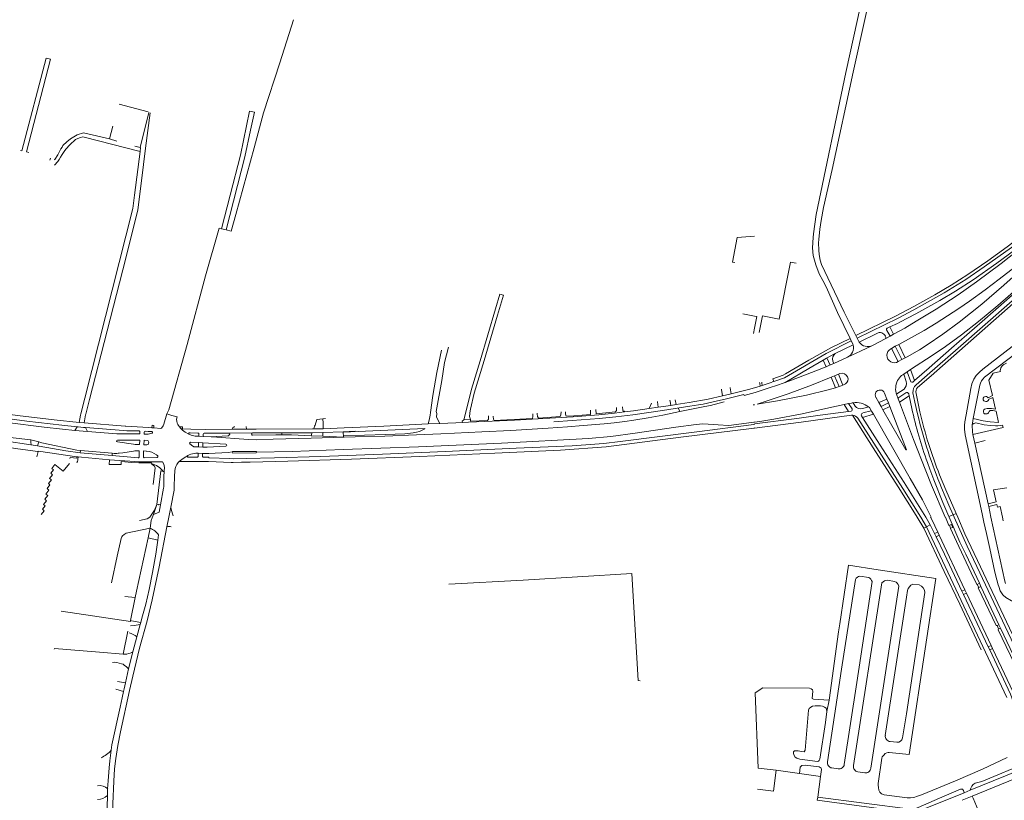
# Model space of a CAD drawing. Extents: x 145000 to 155000, y 457500 to 470000.
# Tile 396 of 548: x 151587 to 152140, y 463341 to 463779. Entities that reach past the tile are written whole.
import ezdxf

# ---------------------------------------------------------------- set-up
doc = ezdxf.new("R2010")
doc.units = 0
doc.header["$LTSCALE"] = 0.2
doc.header["$MEASUREMENT"] = 0
doc.layers.add('kant verharding', color=252, linetype='Continuous', lineweight=0)

msp = doc.modelspace()

# ---------------------------------------------------------------- linework, layer by layer
at = {"layer": 'kant verharding', "lineweight": 0}
for p, q in [((151643.38, 463731.84), (151659.54, 463727.62)), ((151655.03, 463707.54), (151660.01, 463727.17)), ((151658.18, 463707.09), (151660.79, 463726.97)), ((151637.81, 463712.41), (151639.85, 463719.5)), ((151637.81, 463712.41), (151642.08, 463711.16)), ((151652.14, 463708.34), (151655.03, 463707.54)), ((151655.03, 463707.54), (151655.35, 463707.46)), ((151604.36, 463700.36), (151604.71, 463701.59)), ((151703.39, 463661.23), (151700.77, 463661.95)), ((152000, 463657.83), (151990.39, 463656.92)), ((151987.77, 463643.15), (151988.96, 463642.91)), ((152000, 463612.84), (151993.47, 463614.15)), ((152053.73, 463600.31), (152046.55, 463614.97)), ((152050.44, 463615.15), (152056.91, 463601.96)), ((151999.41, 463603.19), (152000, 463606.13)), ((152056.91, 463601.96), (152057.65, 463600.47)), ((152058.8, 463598.29), (152068.73, 463603.11)), ((152076.15, 463601.58), (152074.23, 463605.25)), ((152074.58, 463606.04), (152076.1, 463606.76)), ((152076.1, 463606.76), (152078.09, 463602.64)), ((152076.15, 463601.58), (152078.09, 463602.64)), ((152045.38, 463591.81), (152055.39, 463596.67)), ((152054.4, 463598.93), (152053.73, 463600.31)), ((152055, 463597.71), (152054.4, 463598.93)), ((152057.65, 463600.47), (152058.35, 463599.05)), ((152066.33, 463596.43), (152073.72, 463600.29)), ((152073.72, 463600.29), (152076.15, 463601.58)), ((152080.98, 463596.93), (152079.1, 463595.9)), ((152080.98, 463596.93), (152084.72, 463589.44)), ((152077.01, 463594.77), (152076.51, 463594.49)), ((152079.1, 463595.9), (152077.01, 463594.77)), ((152077.01, 463594.77), (152080.73, 463587.34)), ((152079.1, 463595.9), (152082.77, 463588.43)), ((152038.68, 463588.14), (152040.54, 463589.21)), ((152038.68, 463588.14), (152040.29, 463584.47)), ((152040.29, 463584.47), (152042.23, 463585.31)), ((152042.23, 463585.31), (152044.58, 463586.32)), ((152044.58, 463586.32), (152043.98, 463587.64)), ((152044.58, 463586.32), (152052.18, 463589.8)), ((152080.73, 463587.34), (152082.77, 463588.43)), ((152047.22, 463580.23), (152045.01, 463579.3)), ((152048.02, 463580.56), (152047.22, 463580.23)), ((152047.22, 463580.23), (152049.71, 463574.16)), ((152083.32, 463579.96), (152083.81, 463580.28)), ((152083.81, 463580.28), (152085.75, 463581.57)), ((152085.13, 463576.1), (152083.81, 463580.28)), ((152085.75, 463581.57), (152087.67, 463582.84)), ((152085.75, 463581.57), (152087.8, 463575.96)), ((152087.67, 463582.84), (152089.91, 463576.69)), ((152002.95, 463575.08), (152002.88, 463575.56)), ((152003.21, 463573.62), (152002.95, 463575.08)), ((152003.21, 463573.62), (152004.4, 463574)), ((152004.16, 463575.78), (152004.21, 463575.4)), ((152004.4, 463574), (152004.21, 463575.4)), ((152009.99, 463575.88), (152010.82, 463576.13)), ((152010.33, 463577.56), (152010.82, 463576.13)), ((152011.76, 463573.75), (152017.21, 463575.64)), ((152045.01, 463579.3), (152043.08, 463578.5)), ((152043.08, 463578.5), (152045.5, 463572.62)), ((152045.01, 463579.3), (152047.58, 463573.31)), ((152048.71, 463573.68), (152049.71, 463574.16)), ((152049.71, 463574.16), (152051.05, 463574.8)), ((152080.9, 463577.54), (152082.02, 463578.99)), ((152088.9, 463575.82), (152089.91, 463576.69)), ((151838.08, 463559.63), (151841.18, 463571.86)), ((151981.58, 463571.57), (151981.55, 463571.88)), ((151982.07, 463568.06), (151981.58, 463571.57)), ((151982.07, 463568.06), (151986.92, 463569.23)), ((151986.46, 463572.58), (151986.45, 463572.72)), ((151986.92, 463569.23), (151986.46, 463572.58)), ((152009.41, 463573.02), (152011.76, 463573.75)), ((152045.5, 463572.62), (152047.58, 463573.31)), ((152047.58, 463573.31), (152048.71, 463573.68)), ((152074.39, 463566.31), (152073.08, 463569.69)), ((152079.78, 463569.05), (152079.53, 463569.67)), ((152080.79, 463566.35), (152079.78, 463569.05)), ((152086.64, 463569.23), (152086.89, 463568.04)), ((152092.89, 463559.16), (152090.71, 463569.48)), ((151621.78, 463557.94), (151624, 463566.76)), ((151624.55, 463557.89), (151626.73, 463566.11)), ((151940.82, 463560.97), (151942.17, 463564.07)), ((151945.53, 463564.75), (151945.51, 463564.96)), ((151945.88, 463561.71), (151945.53, 463564.75)), ((151952.63, 463565.16), (151952.53, 463565.74)), ((151952.98, 463562.74), (151952.63, 463565.16)), ((151952.98, 463562.74), (151955.99, 463563.21)), ((151955.58, 463565.78), (151955.57, 463565.87)), ((151955.99, 463563.21), (151955.58, 463565.78)), ((152050.42, 463563.23), (152052.87, 463563.71)), ((152050.42, 463563.23), (152052.82, 463559.35)), ((152052.87, 463563.71), (152054.47, 463564.04)), ((152054.79, 463560.74), (152052.87, 463563.71)), ((152055.36, 463564.19), (152056.48, 463562.32)), ((152068.18, 463567.27), (152069.84, 463564.35)), ((152069.84, 463564.35), (152074.39, 463566.31)), ((152069.84, 463564.35), (152071.15, 463562.06)), ((152075.25, 463564.11), (152071.15, 463562.06)), ((152075.25, 463564.11), (152074.39, 463566.31)), ((152076, 463562.16), (152075.25, 463564.11)), ((152081.44, 463564.6), (152080.79, 463566.35)), ((152086.89, 463568.04), (152081.44, 463564.6)), ((152086.89, 463568.04), (152088.39, 463561.03)), ((151621.61, 463557.27), (151621.78, 463557.94)), ((151624.41, 463557.35), (151624.55, 463557.89)), ((151670.17, 463557.95), (151671.2, 463560.33)), ((151818.05, 463558.82), (151817.91, 463557.3)), ((151821.25, 463559.27), (151821.74, 463558.12)), ((151836.78, 463554.7), (151838.08, 463559.63)), ((151875.58, 463557.66), (151875.57, 463557.95)), ((151878.02, 463558), (151878.03, 463558.32)), ((151940.82, 463560.97), (151945.88, 463561.71)), ((151945.88, 463561.71), (151952.98, 463562.74)), ((151958.1, 463559.33), (151957.35, 463561.03)), ((152054.35, 463559.52), (152052.82, 463559.35)), ((152060.66, 463555.89), (152066.78, 463557.78)), ((152060.86, 463560.91), (152064.11, 463561.91)), ((152065.78, 463559.52), (152066.78, 463557.78)), ((152066.78, 463557.78), (152087.43, 463521.67)), ((152071.15, 463562.06), (152072.14, 463560.32)), ((152072.14, 463560.32), (152076, 463562.16)), ((151620.82, 463553.14), (151621.61, 463557.27)), ((151620.82, 463553.14), (151623.66, 463552.91)), ((151623.66, 463552.91), (151624.41, 463557.35)), ((151623.66, 463552.91), (151646.71, 463551.06)), ((151676.66, 463551.45), (151676.34, 463551.95)), ((151753.28, 463551.61), (151754.37, 463554.87)), ((151757.7, 463555.19), (151754.37, 463554.87)), ((151759.14, 463555.33), (151757.7, 463555.19)), ((151757.8, 463552.68), (151757.7, 463555.19)), ((151757.91, 463549.66), (151757.8, 463552.68)), ((151791.89, 463551.12), (151816.75, 463552.34)), ((151816.75, 463552.34), (151823.29, 463552.66)), ((151840.54, 463554.8), (151836.78, 463554.7)), ((151853.29, 463556.51), (151853.28, 463556.68)), ((151887.34, 463553.56), (151887.31, 463553.55)), ((152055.06, 463557.21), (152054.51, 463557.23)), ((152060.04, 463556.86), (152060.66, 463555.89)), ((151618.48, 463548.69), (151619.69, 463550.75)), ((151618.48, 463548.69), (151625.53, 463548.06)), ((151645.76, 463548.58), (151624.41, 463550.32)), ((151625.53, 463548.06), (151624.41, 463550.32)), ((151645.76, 463548.58), (151647.61, 463548.54)), ((151647.07, 463551.08), (151646.71, 463551.06)), ((151654.9, 463546.78), (151652.72, 463546.8)), ((151654.96, 463547.86), (151654.9, 463546.78)), ((151657.34, 463546.67), (151657.39, 463547.74)), ((151661.66, 463550.23), (151662.71, 463550.15)), ((151662.71, 463550.15), (151666.74, 463549.82)), ((151677.2, 463550.62), (151676.66, 463551.45)), ((151677.95, 463549.68), (151677.2, 463550.62)), ((151678.95, 463549.65), (151677.95, 463549.68)), ((151678.95, 463549.65), (151683.6, 463549.48)), ((151682.35, 463546.92), (151682.43, 463546.61)), ((151682.93, 463546.4), (151682.43, 463546.61)), ((151682.85, 463547.38), (151683.17, 463547.37)), ((151683.69, 463546.08), (151682.93, 463546.4)), ((151683.17, 463547.37), (151687.56, 463547.2)), ((151688.06, 463546.73), (151688.03, 463545.39)), ((151690.47, 463545.29), (151690.51, 463546.6)), ((151690.98, 463547.07), (151705, 463547.18)), ((151718.18, 463547.29), (151705, 463547.18)), ((151706.81, 463549.31), (151714.76, 463549.37)), ((151707.65, 463550.59), (151707.99, 463550.97)), ((151714.58, 463550.96), (151714.76, 463549.37)), ((151717.72, 463546.79), (151717.71, 463546.53)), ((151734.62, 463547.4), (151734.63, 463546.31)), ((151751.46, 463546.93), (151751.07, 463545.69)), ((151757.73, 463547.52), (151751.6, 463547.37)), ((151752.59, 463549.54), (151753.08, 463551)), ((151752.59, 463549.54), (151757.91, 463549.66)), ((151753.08, 463551), (151753.28, 463551.61)), ((151757.73, 463547.52), (151769.09, 463547.94)), ((151757.74, 463545.42), (151757.73, 463547.3)), ((151757.91, 463549.66), (151769.6, 463550.15)), ((151769.09, 463547.94), (151775.81, 463548.23)), ((151769.09, 463547.94), (151769.09, 463547.87)), ((151769.6, 463550.15), (151791.89, 463551.12)), ((151775.81, 463548.23), (151775.83, 463548.23)), ((152123.67, 463541.61), (152122.61, 463546.47)), ((151578.97, 463542.8), (151593.66, 463540.6)), ((151593.67, 463543.33), (151582.15, 463544.8)), ((151598.23, 463542.19), (151593.67, 463543.33)), ((151593.67, 463542.1), (151593.92, 463540.56)), ((151597.52, 463540.04), (151598.23, 463542.19)), ((151642.37, 463543.24), (151652.57, 463543.25)), ((151654.8, 463540.71), (151652.4, 463540.86)), ((151654.9, 463543.24), (151654.8, 463540.71)), ((151657.34, 463543.13), (151657.25, 463540.63)), ((151658.95, 463543.08), (151657.34, 463543.13)), ((151659.88, 463541.51), (151659.89, 463542.07)), ((151684.72, 463539.77), (151683.03, 463541.18)), ((151683.4, 463542.07), (151687.92, 463541.87)), ((151688.03, 463545.39), (151686.74, 463545.41)), ((151687.92, 463541.87), (151687.83, 463539.4)), ((151687.92, 463541.87), (151690.36, 463541.79)), ((151690.47, 463545.29), (151688.03, 463545.39)), ((151690.36, 463541.79), (151690.27, 463539.3)), ((151690.36, 463541.79), (151703.28, 463540.88)), ((151694.97, 463545.12), (151690.47, 463545.29)), ((151720.31, 463543.47), (151729.8, 463543.85)), ((151731.28, 463546.2), (151734.63, 463546.24)), ((151734.63, 463546.31), (151734.63, 463546.24)), ((151751.07, 463545.69), (151757.74, 463545.42)), ((151769.2, 463544.86), (151757.74, 463545.42)), ((152123.67, 463541.61), (152129.49, 463542.97)), ((152131.2, 463507.49), (152123.67, 463541.61)), ((151593.66, 463540.6), (151593.92, 463540.56)), ((151593.92, 463540.56), (151597.52, 463540.04)), ((151597.52, 463540.04), (151597.66, 463540.02)), ((151597.66, 463540.02), (151598.49, 463539.87)), ((151621.44, 463536.07), (151621.53, 463537.33)), ((151621.44, 463536.07), (151639.34, 463534.59)), ((151639.45, 463535.83), (151621.53, 463537.33)), ((151639.34, 463534.59), (151639.45, 463535.83)), ((151640.43, 463535.77), (151639.45, 463535.83)), ((151654.5, 463533.78), (151654.58, 463537.24)), ((151658.5, 463537.08), (151657.05, 463537.14)), ((151657.25, 463540.63), (151658.85, 463540.57)), ((151686.44, 463535.86), (151687.69, 463535.87)), ((151687.69, 463535.87), (151687.68, 463534.12)), ((151687.69, 463535.87), (151690.15, 463535.76)), ((151690.1, 463534.11), (151690.15, 463535.76)), ((151692.81, 463539.3), (151690.26, 463539.3)), ((151703.26, 463539.84), (151692.81, 463539.3)), ((151620.25, 463533.81), (151619.63, 463533.89)), ((151637.98, 463532.23), (151637.74, 463529.47)), ((151639.34, 463534.59), (151654.01, 463533.31)), ((151657.38, 463533.39), (151664.62, 463533.53)), ((151664.95, 463534.36), (151664.28, 463534.92)), ((151676.43, 463530.65), (151677.02, 463531.2)), ((151680.7, 463533.82), (151681.95, 463534.55)), ((151681.79, 463534.4), (151681.95, 463534.55)), ((151681.95, 463534.55), (151682.65, 463534.92)), ((151687.19, 463533.64), (151682.17, 463533.62)), ((151707.38, 463530.71), (151712, 463530.8)), ((151707.4, 463532.82), (151714.69, 463532.96)), ((152097.09, 463530.64), (152098.51, 463526.89)), ((151637.74, 463529.47), (151643.11, 463529.5)), ((151667.96, 463525.71), (151667.64, 463525.72)), ((151668.5, 463525.7), (151667.96, 463525.71)), ((151668.46, 463522.85), (151668.5, 463525.7)), ((151674.38, 463522.75), (151674.6, 463526)), ((151674.35, 463522.38), (151674.38, 463522.75)), ((152084.02, 463519.49), (152096.15, 463500)), ((151664.51, 463507.13), (151662.51, 463501.51)), ((151665.46, 463506.92), (151664.51, 463507.13)), ((151665.46, 463506.92), (151665.55, 463507.14)), ((151665.55, 463507.14), (151666.58, 463506.97)), ((151672.4, 463505.69), (151671.21, 463500)), ((152131.54, 463505.92), (152131.2, 463507.49)), ((152132.81, 463500), (152131.54, 463505.92)), ((152137.91, 463505.9), (152136.47, 463505.57)), ((152137.91, 463505.9), (152139.19, 463500)), ((151670.14, 463494.52), (151671.21, 463500)), ((152091.42, 463500), (152095.07, 463493.75)), ((152093.38, 463500), (152096.6, 463494.47)), ((152096.15, 463500), (152098.65, 463495.72)), ((152111.57, 463501.33), (152109.23, 463500.36)), ((152109.23, 463500.36), (152109.39, 463500)), ((152113.23, 463502.03), (152111.57, 463501.33)), ((152112.16, 463500), (152111.57, 463501.33)), ((152114.13, 463500), (152113.23, 463502.03)), ((152139.19, 463500), (152139.63, 463497.99)), ((151647.17, 463490.94), (151660.68, 463493.76)), ((151659.52, 463488.38), (151660.68, 463493.76)), ((152095.07, 463493.75), (152096.6, 463494.47)), ((152096.6, 463494.47), (152098.65, 463495.72)), ((152098.65, 463495.72), (152101.1, 463490.83)), ((152102.89, 463491.66), (152101.1, 463490.83)), ((152102.89, 463491.66), (152103.71, 463489.87)), ((152109.47, 463495.44), (152110.17, 463493.77)), ((151653.07, 463458.41), (151659.52, 463488.38)), ((151659.52, 463488.38), (151665.05, 463487.1)), ((151665.05, 463487.1), (151665.47, 463490.06)), ((152101.1, 463490.83), (152102.01, 463489.01)), ((152102.01, 463489.01), (152103.71, 463489.87)), ((152103.71, 463489.87), (152118.16, 463459.14)), ((152064.28, 463466.15), (152059.23, 463466.87)), ((152078.7, 463463.91), (152074.72, 463464.57)), ((151653.07, 463458.41), (151652.25, 463454.83)), ((152071.51, 463463.2), (152055.6, 463360.49)), ((152065.34, 463358.99), (152081.07, 463461.3)), ((152092.52, 463461.92), (152088.84, 463462.44)), ((152118.16, 463459.14), (152116.5, 463458.42)), ((152116.5, 463458.42), (152117.35, 463456.65)), ((152118.16, 463459.14), (152118.99, 463457.37)), ((152125.12, 463462.28), (152126.28, 463462.88)), ((152126.01, 463460.52), (152125.12, 463462.28)), ((152127.11, 463461.09), (152126.01, 463460.52)), ((152126.28, 463462.88), (152127.11, 463461.09)), ((152127.11, 463461.09), (152137.31, 463439.5)), ((151652.25, 463454.83), (151646.44, 463455.44)), ((151649.69, 463441.9), (151652.25, 463454.83)), ((152117.35, 463456.65), (152118.99, 463457.37)), ((152117.35, 463456.65), (152131.32, 463427.2)), ((152118.99, 463457.37), (152132.85, 463427.97)), ((151649.69, 463441.9), (151650.26, 463441.79)), ((151650.26, 463441.79), (151655.4, 463440.85)), ((151645.53, 463423), (151648.1, 463435.95)), ((151653.19, 463432.74), (151655.1, 463439.74)), ((151655.1, 463439.74), (151655.4, 463440.85)), ((152136.24, 463439.1), (152137.31, 463439.5)), ((152137.1, 463437.25), (152136.24, 463439.1)), ((152138.17, 463437.68), (152137.1, 463437.25)), ((152137.31, 463439.5), (152138.17, 463437.68)), ((152138.17, 463437.68), (152156.49, 463398.72)), ((151650.93, 463424.45), (151653.19, 463432.74)), ((152132.85, 463427.97), (152131.32, 463427.2)), ((152131.32, 463427.2), (152132.14, 463425.44)), ((152132.14, 463425.44), (152133.7, 463426.17)), ((152132.85, 463427.97), (152133.7, 463426.17)), ((152133.7, 463426.17), (152148.68, 463394.56)), ((151650.93, 463424.45), (151648.65, 463414.75)), ((151648.65, 463414.75), (151646.85, 463406.94)), ((151645.75, 463402.14), (151641.39, 463403.36)), ((151642.42, 463407.74), (151646.85, 463406.94)), ((152041.92, 463397.25), (152040.68, 463390.86)), ((152076.14, 463374), (152079.94, 463373.61)), ((152043.48, 463359.2), (152047.04, 463358.66)), ((152025.29, 463356.09), (152037.17, 463354.4)), ((152037.17, 463354.4), (152035.52, 463342.88)), ((152058.11, 463357.06), (152061.92, 463356.48)), ((152035.52, 463342.88), (152035.25, 463341.04)), ((152122.33, 463343.42), (152116.69, 463341.02)), ((152121.16, 463346.7), (152117.71, 463345.3)), ((152122.33, 463343.42), (152122.86, 463342.15)), ((152122.86, 463342.15), (152139.77, 463301.38))]:
    msp.add_line(p, q, dxfattribs=at)
at = {"layer": 'kant verharding', "lineweight": 0, "flags": 128}
for points in [[(152055.39, 463749.74), (152069.6, 463814.15), (152065.45, 463814.96), (152057.8, 463779.34), (152051.33, 463749.7)], [(151741.28, 463779.22), (151733.56, 463755.11), (151724.4, 463727), (151719.13, 463707.28), (151708.79, 463669.84), (151706.12, 463660.48), (151703.39, 463661.23)], [(151587.92, 463705.81), (151588.73, 463705.6), (151602.26, 463757.67), (151604.84, 463757.05), (151591.3, 463705.05), (151592.63, 463704.71)], [(152051.33, 463749.7), (152034.69, 463669.83), (152033.1, 463659.12), (152032.92, 463656.94), (152032.6, 463651.26), (152032.98, 463646.92), (152034.44, 463641.69), (152036.38, 463636.68), (152038.46, 463632.91), (152040.31, 463629.23), (152046.55, 463614.97)], [(152050.44, 463615.15), (152037.69, 463641.84), (152036.97, 463644.32), (152036.35, 463647.38), (152036.08, 463649.85), (152035.99, 463654.02), (152036.11, 463655.92), (152036.7, 463661.59), (152037.38, 463666.47), (152038.73, 463673.8), (152043.64, 463695.15), (152055.39, 463749.74)], [(151700.77, 463661.95), (151705.67, 463680.77), (151711.36, 463703.14), (151716.48, 463727.84), (151719.23, 463727.27), (151717.09, 463717.23), (151713.81, 463702.34), (151703.39, 463661.23)], [(151606.87, 463700.58), (151607.17, 463700.78), (151608.82, 463703.44), (151610.64, 463706.82), (151611.29, 463707.77), (151611.76, 463708.57), (151613.88, 463710.67), (151615.98, 463712.4), (151619.83, 463714.71), (151623.3, 463715.69), (151637.81, 463712.41)], [(151607.1, 463697.55), (151608.85, 463699.63), (151609.67, 463700.76), (151610.39, 463702.11), (151611.34, 463703.64), (151612.46, 463705.22), (151613.44, 463706.52), (151615.68, 463709), (151618.83, 463712.03), (151620.18, 463712.66), (151621.53, 463713.19), (151622.93, 463713.47), (151623.68, 463713.39), (151655.15, 463705.33)], [(151626.73, 463566.11), (151636.65, 463604.6), (151647.01, 463645.35), (151653.72, 463672.58), (151655.77, 463688.72), (151658.18, 463707.09)], [(151651.97, 463680.76), (151655.15, 463705.33), (151655.35, 463707.46)], [(152056.91, 463601.96), (152079.27, 463612.81), (152089.43, 463618.2), (152101.34, 463624.85), (152110.43, 463630.17), (152119.85, 463636.21), (152131.07, 463643.99), (152141.94, 463651.73), (152153.01, 463660.25), (152159.75, 463665.78), (152191.55, 463693.54)], [(152057.65, 463600.47), (152080.67, 463611.68), (152089.46, 463616.33), (152106.46, 463625.9), (152118.7, 463633.38), (152129, 463640.47), (152144.29, 463651.47), (152155.04, 463659.81), (152163.02, 463666.44), (152192.45, 463692.06)], [(152076.1, 463606.76), (152080.23, 463608.74), (152081.66, 463609.37), (152090.66, 463614.16), (152104.09, 463621.61), (152112.82, 463626.85), (152122.77, 463633.28), (152136.17, 463642.64), (152146.05, 463649.93), (152157.72, 463658.95), (152167.55, 463667.23), (152193.71, 463689.99)], [(152078.09, 463602.64), (152084.48, 463606.15), (152090.86, 463609.95), (152102.06, 463616.83), (152114.35, 463624.78), (152124.66, 463632.08), (152138.55, 463642.42), (152151.91, 463653.08), (152171.79, 463669.84), (152194.12, 463689.31)], [(151651.97, 463680.76), (151651, 463673.25), (151624, 463566.76)], [(152197.54, 463683.66), (152191.05, 463677.99), (152164.1, 463654.7), (152153.03, 463645.65), (152137.45, 463633.63), (152129.55, 463627.66), (152120.67, 463621.26), (152114.77, 463617.2), (152102.11, 463608.94), (152095.31, 463604.76), (152080.98, 463596.93)], [(152082.77, 463588.43), (152085.84, 463590.03), (152092.64, 463593.95), (152097.07, 463596.7), (152105.71, 463602.65), (152115.03, 463609.46), (152127.64, 463619.65), (152139.99, 463630.31), (152153.87, 463642.55), (152171.5, 463657.96), (152189.45, 463673.79), (152198.67, 463681.81)], [(152087.67, 463582.84), (152099.7, 463590.67), (152107.36, 463595.87), (152116.27, 463602.38), (152125.74, 463609.82), (152136.72, 463618.84), (152151.17, 463631.53), (152202.17, 463676.03)], [(152089.91, 463576.69), (152098.11, 463583.76), (152110.66, 463594.88), (152127.88, 463609.93), (152173.91, 463650.34), (152202.49, 463675.5)], [(152203.83, 463673.3), (152114.44, 463594.95), (152097.05, 463579.62), (152090.76, 463574.31)], [(152091.6, 463572.82), (152099.19, 463579.42), (152127.86, 463604.57), (152156.36, 463629.69), (152204.63, 463671.95)], [(151700.77, 463661.95), (151699.42, 463662.32), (151691.81, 463635.39), (151681.42, 463596.97), (151671.2, 463560.33)], [(151990.39, 463656.92), (151987.68, 463643.17), (151987.77, 463643.15)], [(152002.61, 463603.64), (152004.52, 463613.03), (152013.85, 463611.13), (152020.25, 463643.18), (152023.43, 463642.63)], [(151841.18, 463571.86), (151845.99, 463587.73), (151854.62, 463616.97), (151857.12, 463625.26), (151859.18, 463624.55), (151855.83, 463613.32), (151848.31, 463587.88), (151842.71, 463569.51), (151840.53, 463560.63), (151840.17, 463558.47)], [(152201.05, 463616.56), (152200.55, 463619.2), (152189.25, 463618.78), (152172.43, 463614.98), (152170.59, 463614.49), (152169.17, 463613.87), (152167.64, 463613.08), (152165.27, 463611.62), (152128.23, 463583.1), (152126.27, 463581.44), (152124.44, 463579.52), (152123.1, 463577.46), (152122.13, 463574.85), (152121.52, 463572.27), (152118.79, 463557.53)], [(152000, 463606.13), (152001.29, 463612.58), (152000, 463612.84)], [(152122.79, 463555.32), (152126.52, 463574.02), (152126.89, 463575.25), (152127.47, 463576.57), (152128.2, 463577.52), (152129.22, 463578.54), (152163.1, 463604.15)], [(152010.35, 463577.66), (152016.12, 463579.75), (152017.46, 463580.41), (152030.56, 463588.04), (152043.3, 463595.25), (152053.73, 463600.31)], [(152010.82, 463576.13), (152016.86, 463578.22), (152040.3, 463591.89), (152054.4, 463598.93)], [(152052.18, 463589.8), (152059.52, 463593.13), (152066.33, 463596.43)], [(152073.51, 463601.51), (152073.8, 463600.95), (152073.72, 463600.29)], [(151824.3, 463593.68), (151821.77, 463581.16), (151819.46, 463568.2), (151818.05, 463558.82)], [(151828.27, 463595.34), (151826.03, 463586.88), (151824.4, 463576.64), (151821.25, 463559.27)], [(152040.54, 463589.21), (152045.02, 463591.63), (152045.38, 463591.81)], [(152017.21, 463575.64), (152030.61, 463583.52), (152038.68, 463588.14)], [(152040.54, 463589.21), (152040.77, 463589.03), (152042.27, 463585.67), (152042.23, 463585.31)], [(152141.48, 463586.45), (152139.95, 463585.71), (152139.03, 463584.86), (152138.27, 463583.8), (152138.05, 463582.1), (152138.13, 463581.7), (152134.01, 463580.78), (152131.69, 463576.92), (152133.7, 463568.24), (152131.32, 463567.03), (152130.85, 463567.41), (152130.35, 463567.7), (152129.9, 463567.77), (152129.24, 463567.6)], [(152017.21, 463575.64), (152019.24, 463576.34), (152028.67, 463579.83), (152038.79, 463583.83), (152040.29, 463584.47)], [(152043.08, 463578.5), (152032, 463574.05), (152018.95, 463569.15), (152001.45, 463563.46), (152012.91, 463565.29), (152029.31, 463568.52), (152041.43, 463571.52), (152045.5, 463572.62)], [(152004.4, 463574), (152009.98, 463575.82)], [(152009.39, 463572.91), (152000.41, 463570.04), (151994.17, 463568.2), (151994.06, 463568.78), (151983.48, 463566.21)], [(151986.92, 463569.23), (151996.6, 463571.6), (152000.07, 463572.63), (152003.21, 463573.62)], [(152079.78, 463569.05), (152079.87, 463569.24), (152083.98, 463571.84)], [(152080.79, 463566.35), (152081.02, 463567.1), (152085, 463569.7)], [(152091.58, 463557.94), (152090.1, 463564.6), (152089.02, 463569.87)], [(151518.91, 463568.19), (151541.6, 463563.81), (151566.89, 463559.64), (151586.22, 463557.05), (151606.85, 463554.61), (151620.82, 463553.14)], [(151519.57, 463565.51), (151535.56, 463562.42), (151556.34, 463558.83), (151572, 463556.46), (151573.29, 463556.29), (151591.4, 463553.85), (151611.21, 463551.61), (151619.69, 463550.75)], [(151955.99, 463563.21), (151963.34, 463564.36), (151974, 463566.26), (151982.07, 463568.06)], [(151982.97, 463564.67), (151975.27, 463562.66), (151972.2, 463562.15), (151964.75, 463560.61), (151958.1, 463559.33)], [(152000, 463563.22), (151999.25, 463562.98), (152000, 463563.11)], [(152000, 463553.32), (152003.09, 463553.73), (152010.86, 463554.97), (152026.75, 463557.95), (152041.8, 463561.34), (152050.42, 463563.23)], [(152096.18, 463526), (152089.23, 463543.5), (152081.44, 463564.6)], [(152129.24, 463567.6), (152128.88, 463567.36), (152128.49, 463566.77), (152128.4, 463566.38), (152128.48, 463565.83), (152128.86, 463565.38), (152129.31, 463565.09), (152129.89, 463564.93), (152130.49, 463564.99), (152130.84, 463565.12), (152131.2, 463565.46), (152131.37, 463565.76), (152131.45, 463566.08), (152133.84, 463567.18), (152135.33, 463560.63), (152134.21, 463560.87), (152133.02, 463560.96), (152130.73, 463560.97), (152129.84, 463560.88), (152129.18, 463560.62)], [(151668.43, 463552.2), (151668.46, 463552.27), (151670.17, 463557.95), (151672.98, 463557.1), (151675.87, 463556.41), (151675.7, 463555.8)], [(151729.8, 463543.85), (151751.11, 463544.43), (151775.74, 463545.02), (151792.54, 463545.37), (151810.19, 463546.2), (151823.84, 463546.82), (151847.02, 463547.98), (151863.25, 463548.73), (151884.23, 463549.89), (151895.03, 463550.65), (151903.83, 463551.39), (151915.63, 463552.36), (151921.18, 463552.97), (151927.2, 463553.68), (151932.25, 463554.48), (151940.28, 463555.77), (151948.6, 463557.34), (151958.1, 463559.33)], [(151823.29, 463552.66), (151821.5, 463556.09), (151821.74, 463558.12)], [(151836.01, 463553.1), (151839.37, 463553.25), (151852.66, 463553.81), (151865.36, 463554.4), (151878.51, 463555.12), (151898.28, 463556.39), (151912.56, 463557.53), (151921.38, 463558.4), (151927.05, 463559.07)], [(151840.17, 463558.47), (151840.13, 463558.25), (151840.01, 463556.42), (151840.54, 463554.8)], [(151875.58, 463557.66), (151875.63, 463556.46), (151875.39, 463555.45), (151853.87, 463554.35), (151853.48, 463555.07), (151853.29, 463556.51)], [(151891.43, 463559.18), (151891.39, 463557.4), (151890.87, 463556.43), (151878.74, 463555.61), (151878.13, 463556.51), (151878.02, 463558)], [(151963.66, 463562.25), (151948.31, 463559.92), (151931.69, 463557.52), (151922.26, 463556.35), (151912.82, 463555.43), (151897.69, 463554.24), (151887.34, 463553.56)], [(151907.95, 463560.07), (151907.95, 463557.72), (151898.64, 463556.89), (151894.37, 463556.63), (151893.84, 463557.74), (151893.85, 463559.12)], [(151922.5, 463561.63), (151922.58, 463559.95), (151921.93, 463559.05), (151911.14, 463557.96), (151910.95, 463560.42)], [(151925.97, 463561.9), (151926.1, 463560.14), (151926.38, 463559.49), (151926.98, 463559.57), (151927.05, 463559.07)], [(151927.05, 463559.07), (151932.1, 463559.71), (151940.82, 463560.97)], [(152052.82, 463559.35), (152036.98, 463557.18), (152023.81, 463555.44), (152000, 463552.38)], [(152065.78, 463559.52), (152065.45, 463559.67), (152060.87, 463558.47)], [(152065.78, 463559.52), (152064.65, 463561.48), (152064.11, 463561.91)], [(152072.14, 463560.32), (152084.99, 463537.71), (152085.32, 463537.8), (152080.19, 463551.39), (152076, 463562.16)], [(152118.79, 463557.53), (152118.05, 463553.6), (152117.86, 463551.53), (152117.88, 463549.4), (152118.26, 463546.22), (152127.94, 463501.95), (152128.31, 463500)], [(152129.18, 463560.62), (152128.84, 463560.27), (152128.58, 463559.69), (152128.54, 463559.07), (152128.77, 463558.36), (152129.24, 463558.04), (152129.83, 463557.93), (152130.62, 463558.02), (152131.04, 463558.21), (152131.45, 463558.65), (152131.73, 463559.23), (152132.4, 463559.82), (152132.98, 463559.93), (152133.84, 463559.84), (152135.64, 463559.43), (152136.96, 463553.08), (152132.3, 463553.46), (152128.48, 463554.07), (152122.79, 463555.32)], [(151580.51, 463553.2), (151601.24, 463550.45), (151611.47, 463549.32), (151618.48, 463548.69)], [(151666.74, 463549.82), (151667.11, 463550.01), (151668.03, 463551.32), (151668.43, 463552.2)], [(151714.69, 463532.96), (151730.45, 463533.34), (151756.63, 463534.13), (151791.09, 463535.35), (151826.48, 463536.88), (151866.2, 463538.64), (151897.67, 463540.12), (151915.4, 463541.39), (151924.59, 463542.53), (151967.66, 463547.95), (151999.71, 463551.96), (152000, 463552)], [(151720.35, 463536.56), (151740.47, 463536.78), (151769.08, 463537.93), (151811.42, 463539.5), (151858.05, 463541.62), (151906.82, 463544.15), (151919.43, 463545.29), (151932.95, 463547.16), (151955.9, 463550.55), (151967.23, 463551.98), (151971.04, 463552.31), (151974.09, 463552.26), (151979.58, 463551.88), (151985.41, 463551.52), (151987.08, 463551.58), (151999.65, 463553.27), (152000, 463553.32)], [(151817.91, 463557.3), (151817.38, 463554.42), (151816.75, 463552.34)], [(151823.29, 463552.66), (151832.27, 463552.93), (151836.01, 463553.1)], [(151836.78, 463554.7), (151835.97, 463553.86), (151836.01, 463553.1)], [(151850.77, 463556.82), (151850.61, 463555.07), (151850.21, 463554.22), (151840.52, 463553.82), (151840.54, 463554.8)], [(152000, 463549.99), (152026.28, 463553.36), (152054.51, 463557.23)], [(152055.06, 463557.21), (152066.7, 463538.96), (152080.79, 463517.1), (152090.87, 463500.94), (152091.42, 463500)], [(152093.36, 463500), (152083.31, 463516.13), (152058.14, 463555.51)], [(152060.66, 463555.89), (152068.95, 463543.11), (152084.02, 463519.49)], [(152122.61, 463546.47), (152122.38, 463548.15), (152122.23, 463551.45), (152122.27, 463551.94)], [(152122.27, 463551.94), (152122.35, 463552.85), (152122.79, 463555.32)], [(152122.27, 463551.94), (152123.17, 463552.65), (152124.25, 463552.91), (152129.03, 463551.9), (152132.46, 463551.41), (152135.42, 463551.2), (152136.73, 463551.26), (152139.35, 463551.73), (152139.67, 463550.29), (152122.61, 463546.47)], [(151624.41, 463550.32), (151623.36, 463550.4), (151620.37, 463550.68), (151619.69, 463550.75)], [(151652.72, 463546.8), (151652.42, 463546.8), (151641.95, 463546.75), (151625.53, 463548.06)], [(151647.07, 463551.08), (151659.82, 463550.38), (151661.66, 463550.23)], [(151647.61, 463548.54), (151653.46, 463548.41), (151654.49, 463548.37)], [(151661.82, 463547.17), (151661.1, 463546.87), (151660.33, 463546.7), (151659.57, 463546.62), (151657.34, 463546.67)], [(151657.9, 463548.22), (151659.58, 463548.15), (151661.61, 463548.08)], [(151662.71, 463550.15), (151662.85, 463551.48), (151661.79, 463551.58), (151661.66, 463550.23)], [(151677.2, 463550.62), (151678.97, 463550.68), (151678.95, 463549.65)], [(151682.43, 463546.61), (151680.37, 463547.77), (151678.82, 463548.92), (151677.95, 463549.68)], [(151683.6, 463549.48), (151691.88, 463549.18), (151706.81, 463549.31)], [(151706.81, 463549.31), (151706.99, 463550.18), (151707.65, 463550.59)], [(151712, 463530.8), (151716.95, 463530.95), (151738.11, 463531.42), (151773.7, 463532.5), (151812.06, 463534.12), (151854.26, 463535.86), (151891.07, 463537.66), (151916.74, 463539.56), (151958.76, 463544.98), (151999.86, 463550.04), (152000, 463550.06)], [(151714.76, 463549.37), (151720.24, 463549.41), (151751.84, 463549.52), (151752.59, 463549.54)], [(151734.62, 463547.4), (151720.26, 463547.33), (151718.18, 463547.29)], [(151734.62, 463547.4), (151745.08, 463547.39), (151751.6, 463547.37)], [(151751.6, 463547.37), (151751.46, 463546.93)], [(151757.73, 463547.3), (151757.73, 463547.52)], [(151769.09, 463547.87), (151769.24, 463544.88)], [(151811.86, 463548.05), (151813.16, 463548.65), (151814.21, 463549.2), (151814.91, 463549.55), (151814.96, 463549.85), (151769.1, 463547.64)], [(151769.2, 463545.63), (151792.89, 463546.37), (151803.69, 463546.71), (151808.32, 463547.27), (151810.32, 463547.62), (151811.86, 463548.05)], [(151593.67, 463543.33), (151593.65, 463542.26)], [(151593.65, 463542.26), (151593.67, 463542.1)], [(151621.53, 463537.33), (151619.57, 463537.59), (151599.97, 463541.75), (151598.23, 463542.19)], [(151652.4, 463540.86), (151652.28, 463540.87), (151651.28, 463540.95), (151642.35, 463542.19)], [(151652.57, 463543.25), (151654.4, 463543.25), (151654.9, 463543.24)], [(151705.31, 463546.32), (151704.67, 463545.73), (151704.38, 463545.62), (151697.94, 463545.3), (151694.97, 463545.12)], [(151695.75, 463545.06), (151694.97, 463545.12)], [(151720.31, 463543.47), (151715.7, 463543.51), (151695.75, 463545.06)], [(151718.24, 463546.05), (151731.28, 463546.2)], [(151751.07, 463545.69), (151740.09, 463546.16), (151737.08, 463546.21), (151734.63, 463546.24)], [(151575.49, 463540.07), (151586.34, 463538.42), (151593.49, 463537.42), (151597.52, 463536.88)], [(151597.1, 463533.84), (151597.76, 463536.85), (151597.52, 463536.88)], [(151619.63, 463533.89), (151597.95, 463537.08), (151597.52, 463536.88)], [(151598.49, 463539.87), (151613.3, 463537.32), (151621.44, 463536.07)], [(151652.16, 463537.17), (151651.35, 463537.1), (151645.4, 463536.19), (151643.41, 463535.93)], [(151654.58, 463537.24), (151652.34, 463537.18), (151652.16, 463537.17)], [(151657.05, 463537.14), (151657.05, 463537.12), (151657.04, 463537.12), (151656.93, 463533.88)], [(151690.26, 463539.3), (151687.83, 463539.4), (151685.31, 463539.51)], [(151690.15, 463535.76), (151692.62, 463535.68), (151693.61, 463535.68), (151704.56, 463536.35), (151706.94, 463536.66)], [(151706.94, 463536.66), (151706.97, 463536.9), (151720.36, 463536.91), (151720.33, 463536.07), (151707.12, 463535.95), (151706.94, 463536.66)], [(151615.35, 463530.07), (151611.93, 463525.74), (151607.28, 463529.57), (151605.49, 463527.4), (151606.51, 463526.57), (151604.97, 463524.63), (151605.89, 463523.72), (151604.27, 463521.63), (151605.24, 463520.93), (151603.6, 463518.81), (151604.42, 463518.05), (151602.86, 463516.04), (151603.88, 463515.13), (151602.21, 463512.99), (151603.28, 463512.11), (151601.62, 463510.02), (151602.59, 463509.16), (151600.87, 463507.17), (151601.79, 463506.34), (151600.2, 463504.5), (151601.17, 463503.62), (151599.46, 463501.53)], [(151619.63, 463533.89), (151619.53, 463533.03), (151615.72, 463533.48), (151615.59, 463532.89)], [(151619.28, 463530.93), (151619.89, 463530.85), (151620.25, 463533.81)], [(151637.98, 463532.23), (151622.08, 463533.62), (151620.25, 463533.81)], [(151667.74, 463531.14), (151654.33, 463531.1), (151652.04, 463531.19), (151637.98, 463532.23)], [(151644.36, 463529.59), (151644.42, 463531.21), (151650.4, 463530.77), (151654.4, 463530.54), (151661.44, 463530.55), (151661.5, 463530.05)], [(151661.42, 463530.02), (151663.15, 463528.63), (151663.5, 463527.77), (151662.33, 463518.33)], [(151668.5, 463525.7), (151668.66, 463525.72), (151668.68, 463527.83), (151668.38, 463529.83), (151667.74, 463531.14)], [(151679.66, 463531.2), (151677.02, 463531.2)], [(151707.38, 463530.71), (151706.15, 463530.71), (151693.45, 463531.25), (151679.66, 463531.2)], [(151707.4, 463532.82), (151705.5, 463532.86), (151693.6, 463533.35), (151693.59, 463533.65), (151690.47, 463533.65)], [(151643.11, 463529.5), (151644.35, 463529.51), (151644.36, 463529.59)], [(151664.51, 463507.13), (151666.69, 463526.08), (151667.64, 463525.72)], [(152107.12, 463500), (152099.43, 463517.91), (152096.18, 463526)], [(152098.51, 463526.89), (152100.78, 463520.95), (152105.82, 463508.31), (152109.23, 463500.36)], [(151666.58, 463506.97), (151668.26, 463516.29), (151668.34, 463516.93), (151668.4, 463517.57), (151668.46, 463522.85)], [(151674.35, 463522.38), (151674.29, 463517.5), (151674.12, 463515.24), (151672.4, 463505.69)], [(152087.43, 463521.67), (152094.28, 463509.65), (152099.14, 463500)], [(152113.23, 463502.03), (152107.4, 463515.34), (152103.95, 463523.81)], [(152111.57, 463501.33), (152109.16, 463506.72), (152105.11, 463516.43)], [(152131.2, 463507.49), (152135.8, 463508.52), (152134.31, 463515.26), (152141.7, 463516.53)], [(151654.81, 463498.05), (151659.05, 463499), (151660.45, 463500.08), (151661.21, 463501.06), (151663.11, 463504.01), (151664.51, 463507.13)], [(151666.58, 463506.97), (151665.87, 463502.78), (151662.51, 463501.51)], [(152131.54, 463505.92), (152136.1, 463507.02), (152136.47, 463505.57)], [(151662.51, 463501.51), (151661.83, 463499.62), (151661.38, 463498.21), (151660.68, 463493.76)], [(152098.92, 463500), (152099.6, 463498.77), (152102.89, 463491.66)], [(152107.21, 463500), (152109.14, 463495.3), (152109.47, 463495.44)], [(152109.39, 463500), (152115.39, 463486.02), (152118.66, 463479.17), (152126.28, 463462.88)], [(152158.69, 463400.54), (152142.4, 463435.1), (152124.84, 463472.22), (152119.51, 463483.63), (152112.16, 463500)], [(152161.25, 463399.66), (152126.96, 463472.02), (152118.21, 463490.68), (152114.13, 463500)], [(152128.31, 463500), (152128.86, 463497.13), (152130.37, 463490.79), (152132.23, 463482.35), (152135.02, 463469.02), (152136.03, 463464.74), (152136.84, 463462.07)], [(152140.98, 463462.73), (152140.51, 463464.15), (152132.81, 463500)], [(151639.86, 463289.77), (151640.26, 463299.92), (151640.45, 463307.85), (151640.5, 463316.25), (151640.38, 463322.28), (151640.02, 463332.96), (151639.75, 463338.96), (151640.24, 463351.86), (151640.77, 463358.63), (151641.54, 463364.46), (151642.64, 463371.79), (151644.09, 463379.51), (151649.13, 463402.72), (151650.91, 463410.65), (151654.65, 463426.4), (151658.95, 463441.83), (151661.9, 463453.56), (151665.82, 463472.19), (151670.14, 463494.52)], [(152095.07, 463493.75), (152106.48, 463469.53), (152115.23, 463451.1), (152127.24, 463425.5)], [(152096.6, 463494.47), (152141.71, 463398.83)], [(152110.17, 463493.77), (152111.39, 463494.24), (152110.63, 463495.94), (152109.47, 463495.44)], [(152110.17, 463493.77), (152110.03, 463493.66), (152113.36, 463486.38), (152121.76, 463468.71), (152124.8, 463462.13), (152125.12, 463462.28)], [(151647.17, 463490.94), (151646.14, 463490.28), (151645.21, 463489.58), (151644.74, 463488.93), (151644.44, 463487.93), (151642.29, 463478.18), (151639.09, 463463.17)], [(151655.4, 463440.85), (151656.05, 463443.23), (151658.3, 463451.11), (151660.22, 463459.38), (151662.07, 463469.01), (151663.92, 463479.16), (151665.05, 463487.1)], [(152102.01, 463489.01), (152106.74, 463479.19), (152116.5, 463458.42)], [(152069.43, 463470.43), (152052.77, 463473), (152047.92, 463440.16)], [(152086.87, 463366.66), (152096.82, 463432.17), (152101.83, 463465.49), (152069.43, 463470.43)], [(151935.83, 463408.17), (151934.66, 463408.22), (151931.19, 463468.31), (151870.18, 463464.65), (151828.46, 463462.33)], [(152056.72, 463465.08), (152048.94, 463414.72), (152040.96, 463362.62)], [(152050.45, 463361.17), (152057.5, 463407.16), (152066.07, 463463.79)], [(152085.85, 463458.81), (152085.33, 463455.08), (152073.49, 463377.44)], [(152136.24, 463439.1), (152135.79, 463439.15), (152125.65, 463460.39), (152126.01, 463460.52)], [(152136.84, 463462.07), (152137.15, 463461.09), (152138.04, 463458.7), (152139.48, 463456.31), (152139.63, 463456.16)], [(152083.21, 463376.13), (152085.31, 463389.6), (152095.71, 463457.69)], [(152139.63, 463456.16), (152141.06, 463454.82), (152144.34, 463453.11), (152149.22, 463450.27), (152150.72, 463449.31), (152152.09, 463448.03), (152153.3, 463446.8), (152154.26, 463445.52), (152155.95, 463441.59), (152157.9, 463434.89), (152158.37, 463433.48), (152159.16, 463432.13), (152159.93, 463431.19), (152160.95, 463430.48), (152162.12, 463429.82)], [(151610.82, 463447.13), (151649.6, 463441.43), (151649.69, 463441.9)], [(151649.75, 463438.98), (151651.74, 463439.13), (151655.1, 463439.74)], [(152047.92, 463440.16), (152047.25, 463435.67), (152041.92, 463397.25)], [(152155.35, 463398.22), (152148.33, 463413.05), (152136.93, 463436.77), (152137.1, 463437.25)], [(151606.87, 463425.81), (151606.92, 463426.21), (151632.33, 463424.16), (151645.53, 463423)], [(152132.14, 463425.44), (152143.8, 463400.62), (152144.55, 463398.5), (152145.24, 463396.1), (152145.85, 463393.29)], [(151645.72, 463423.01), (151647.58, 463423.15), (151648.65, 463423.37), (151649.58, 463423.67), (151650.38, 463424), (151650.93, 463424.45)], [(151639.51, 463418.36), (151639.6, 463418.44), (151640.63, 463418.67), (151642, 463418.39), (151644.55, 463417.72), (151644.57, 463417.71)], [(151644.57, 463417.71), (151645.48, 463417.37), (151646.4, 463416.79), (151647.25, 463416.12), (151647.8, 463415.52), (151648.65, 463414.75)], [(151646.85, 463406.94), (151646.08, 463403.62), (151645.75, 463402.14)], [(152004.8, 463404.19), (152000.43, 463401.46), (152002.11, 463359), (152012.27, 463357.94)], [(152041.92, 463397.25), (152033.23, 463397.78), (152032.82, 463397.91), (152032.48, 463398.26), (152032.75, 463402.28), (152032.54, 463403.11), (152031.89, 463403.66), (152030.86, 463403.95), (152004.8, 463404.19)], [(151638.9, 463369.13), (151639.29, 463372.26), (151643.86, 463393.32), (151644.96, 463398.57), (151645.75, 463402.14)], [(152040.68, 463390.86), (152039.95, 463384.62), (152036.72, 463364.07), (152036.41, 463363.47), (152035.9, 463363.04), (152035.33, 463362.91), (152025.51, 463364.21), (152023.87, 463364.71), (152022.88, 463365.29), (152022.1, 463366.48), (152021.91, 463367.46), (152021.99, 463368.2), (152022.58, 463368.74), (152024.53, 463368.8), (152026.42, 463368.36), (152027.85, 463368.22), (152028.46, 463369.09), (152030.41, 463391.59), (152030.81, 463392.55), (152031.57, 463393.31), (152032.61, 463393.79), (152034.08, 463394.08), (152035.78, 463394.14), (152037.17, 463394.03), (152038.22, 463393.83), (152039.26, 463393.41), (152040.2, 463392.69), (152040.45, 463392.15), (152040.68, 463390.86)], [(151638.9, 463369.13), (151638.17, 463363.16), (151637.67, 463359.21), (151637.07, 463351.98), (151636.86, 463347.4)], [(152141.91, 463365.02), (152128.12, 463358.54), (152112.8, 463351.99), (152093.8, 463344.17), (152091.52, 463343.32), (152089.56, 463342.69), (152087.61, 463342.34), (152085.77, 463342.38), (152072.76, 463344.02), (152071.33, 463344.63), (152070.49, 463345.52), (152069.93, 463346.71), (152069.6, 463348.21), (152069.4, 463349.45), (152069.47, 463350.44), (152071.49, 463364.66), (152071.72, 463365.38), (152072.57, 463366.4), (152073.49, 463367.23), (152074.37, 463367.71)], [(152074.37, 463367.71), (152075.12, 463367.84), (152075.63, 463367.82), (152086.87, 463366.66)], [(152025.29, 463356.09), (152025.75, 463359.65), (152026.61, 463360.62), (152028.56, 463360.71), (152036.31, 463359.78), (152037.43, 463359.03), (152037.58, 463358.3), (152037.17, 463354.4)], [(152121.16, 463346.7), (152141.05, 463354.79), (152152.71, 463359.59), (152153.99, 463361.96)], [(152123.93, 463350.61), (152127.74, 463351.64), (152153.73, 463362.51), (152153.99, 463361.96)], [(152001.81, 463347.36), (152010.71, 463346.16), (152012.27, 463357.94), (152025.29, 463356.09)], [(152156.7, 463356.02), (152155.15, 463356.78), (152122.33, 463343.42)], [(151636.71, 463343.78), (151636.72, 463344.35), (151636.86, 463347.4)], [(151636.76, 463333.95), (151636.6, 463337.15), (151636.71, 463343.78)], [(152035.25, 463341.04), (152089.3, 463333.74), (152117.71, 463345.3)], [(152117.71, 463345.3), (152117.31, 463346.56), (152116.77, 463347.2), (152116.33, 463347.33), (152115.71, 463347.23), (152103.84, 463342.18), (152091.87, 463337.02), (152090.36, 463336.52), (152089.14, 463336.19), (152087.58, 463336.11), (152035.52, 463342.88)]]:
    msp.add_lwpolyline(points, dxfattribs=at)
at = {"layer": 'kant verharding', "lineweight": 0}
for centre, radius, start, end in [((152070.48, 463600.4), 3.22, 20.2151, 122.8358), ((152074.64, 463605.54), 0.506, 96.3696, 214.7425), ((152049.73, 463595.13), 5.87, 294.6939, 15.2367), ((152049.62, 463595.1), 5.98, 15.2484, 25.8999), ((152061.71, 463600.55), 3.69, 204.1028, 217.8913), ((152063.62, 463601.62), 5.86, 214.6479, 297.6271), ((152047.62, 463588.74), 3.79, 126.1116, 196.87), ((152078.53, 463590.86), 4.15, 119.0493, 302.0335), ((152049.18, 463577.31), 3.45, 24.3922, 109.6837), ((152095.73, 463561.97), 21.86, 124.5913, 128.8371), ((152049.51, 463577.48), 3.09, 300.0743, 24.1164), ((152089.71, 463571.95), 10.43, 147.5964, 192.6566), ((152081.15, 463574.89), 4.16, 312.8897, 16.9714), ((152088.45, 463576.62), 0.92, 225.2964, 299.5962), ((152094.29, 463570.36), 5.3, 131.8537, 185.3243), ((152070.54, 463568.65), 2.74, 22.2517, 210.3911), ((152085.65, 463568.88), 1.05, 19.6818, 128.2148), ((152094.24, 463570.34), 3.63, 136.808, 193.5815), ((152056.15, 463556.85), 7.38, 96.1656, 103.1569), ((152057.03, 463552.68), 11.63, 52.4948, 98.2965), ((152054.08, 463560.3), 0.83, 288.6679, 31.5317), ((152059.72, 463564.87), 4.12, 218.1253, 286.0523), ((152061.03, 463557.37), 1.11, 98.2593, 207.3358), ((152321.71, 463611.36), 238.68, 192.1739, 199.7672), ((152347.89, 463618.5), 263.36, 193.295, 202.8029), ((152329.86, 463613.92), 243.21, 193.0109, 201.7458), ((152054.64, 463552.81), 4.42, 37.6566, 84.5476), ((151682.84, 463546.89), 0.489, 88.599, 176.2557), ((151718.2, 463546.55), 0.494, 181.7433, 274.0553), ((151718.2, 463546.81), 0.485, 92.7104, 181.9279), ((151658.87, 463541.58), 1.01, 268.8968, 356.0433), ((151658.91, 463542.1), 0.981, 358.1082, 87.2399), ((151657.96, 463524.56), 12.54, 86.4121, 87.5378), ((151658.09, 463527.2), 9.89, 51.2807, 86.2373), ((151654.04, 463533.76), 0.46, 265.7064, 1.8054), ((151657.38, 463533.84), 0.45, 175.7012, 269.6191), ((151658.29, 463518.3), 12.18, 37.4683, 74.7308), ((151664.62, 463534.01), 0.479, 270.2043, 34.7942), ((151664.61, 463534), 0.492, 35.0459, 47.1176), ((151685.59, 463506.49), 13.21, 183.4783, 205.7673), ((151656.16, 463482.98), 11.7, 37.269, 67.2369), ((151671.46, 463491.11), 3.65, 73.9935, 111.0435), ((152060.18, 463462.9), 4.09, 103.4381, 147.784), ((152061.09, 463461.86), 5.35, 21.1132, 53.3221), ((152074.79, 463459.98), 4.59, 90.846, 135.5081), ((152077.27, 463460.23), 3.95, 15.6798, 68.6883), ((152091.71, 463457.03), 6.13, 117.9126, 163.0562), ((152090.81, 463457.31), 4.92, 4.4255, 69.6086), ((151646.54, 463425.88), 9.55, 45.8837, 75.5565), ((152076.45, 463376.98), 2.99, 171.2086, 264.1827), ((152080.25, 463376.59), 3, 264.0466, 351.1683), ((151626.27, 463380.37), 16.91, 293.9161, 318.3401), ((152043.93, 463362.17), 3, 171.1943, 261.341), ((152047.49, 463361.62), 3, 261.2613, 351.2841), ((152058.57, 463360.03), 3, 171.2065, 261.2489), ((152062.38, 463359.44), 2.99, 261.2128, 351.3268), ((151632.24, 463342.71), 6.59, 45.4373, 99.1064), ((152125.97, 463346.23), 4.84, 115.041, 174.3813), ((151631.32, 463349.08), 7.56, 269.2942, 315.5102)]:
    msp.add_arc(centre, radius, start, end, dxfattribs=at)
at = {"layer": 'kant verharding', "lineweight": 0, "extrusion": (0, 0, -1)}
for centre, radius, start, end in [((-151929.52, 463784.9), 225.26, 256.1404, 261.2842), ((-151681.36, 463554.76), 5.76, 330.7314, 10.3729), ((-151654.51, 463547.92), 0.453, 87.7505, 186.9529), ((-151657.91, 463547.7), 0.521, 4.1808, 88.7094), ((-151661.61, 463547.6), 0.474, 90.3436, 244.2896), ((-151687.57, 463546.71), 0.489, 87.807, 178.219), ((-151691.03, 463546.55), 0.517, 5.1363, 85.1075), ((-151704.97, 463546.68), 0.498, 93.28, 226.882), ((-151642.43, 463542.72), 0.53, 278.5581, 83.8402), ((-151683.38, 463541.56), 0.511, 312.6673, 92.4134), ((-151687.5, 463556.09), 10.71, 274.0511, 290.8396), ((-151703.24, 463540.36), 0.523, 93.9528, 267.8656), ((-151640.94, 463553.4), 17.64, 261.9614, 271.6555), ((-151686.87, 463526.06), 9.82, 64.5789, 87.4942), ((-151685.36, 463540.45), 0.942, 273.2888, 312.9993), ((-151681.52, 463525.95), 6.93, 0.3879, 42.717), ((-151691.72, 463514.52), 22.23, 48.6211, 58.6102), ((-151691.75, 463514.48), 22.27, 58.5946, 60.2606), ((-151682.19, 463534.11), 0.495, 271.7553, 35.9814), ((-151687.21, 463534.11), 0.468, 178.5121, 271.8209), ((-151690.6, 463534.13), 0.503, 285.0229, 357.5823)]:
    msp.add_arc(centre, radius, start, end, dxfattribs=at)

doc.saveas('drawing.dxf')
